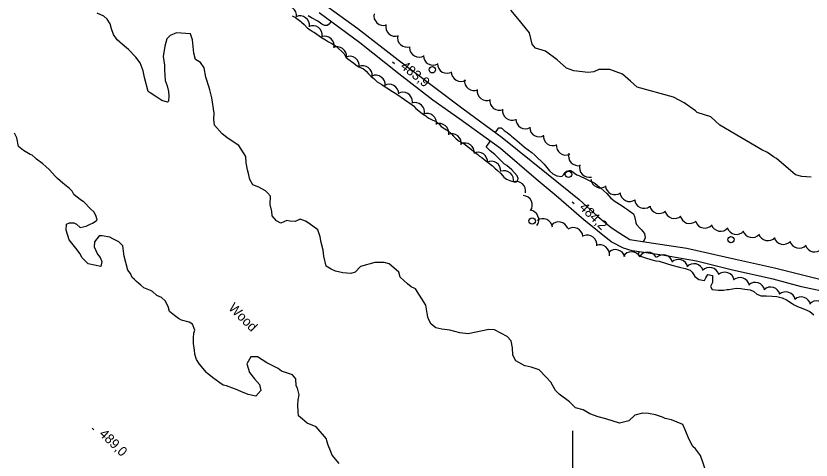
# Model space of a CAD drawing. Extents: x 642515 to 647219, y 6080136 to 6084356.
# Drawn here: x 643026.5 to 643274.3, y 6082203 to 6082341.5 of the extents above; entities that cross this region are included whole.
import ezdxf

# ---------------------------------------------------------------- set-up
doc = ezdxf.new("R2010")
doc.units = 0
for name, color, linetype in [('Level 2', 7, 'Continuous'), ('Level 21', 7, 'Continuous'), ('Level 3', 7, 'Continuous'), ('Level 36', 7, 'Continuous'), ('Level 44', 7, 'Continuous'), ('Level 61', 7, 'Continuous')]:
    doc.layers.add(name, color=color, linetype=linetype)

msp = doc.modelspace()

# ---------------------------------------------------------------- linework, layer by layer
at = {"layer": 'Level 2'}
for points in [[(643056.93, 6082335.69), (643056.28, 6082337.49), (643055.96, 6082339), (643055, 6082340.47), (643053.9, 6082341.46), (643051.84, 6082342.39)], [(643274.3, 6082291.27), (643271.37, 6082291.44), (643269.39, 6082291.98), (643263.5, 6082297.07), (643262.58, 6082297.59), (643260.71, 6082298.95), (643258.96, 6082299.74), (643245.9, 6082307.44), (643243.02, 6082310.02), (643238.75, 6082311.41), (643238.24, 6082311.86), (643234.72, 6082314.41), (643231.4, 6082316.17), (643220.08, 6082319.28), (643218.05, 6082321.11), (643215.51, 6082323.38), (643211.56, 6082324.79), (643208.16, 6082324.78), (643206.57, 6082324.06), (643204.8, 6082323.81), (643200.4, 6082324.39), (643198.1, 6082325.23), (643195.22, 6082327.82), (643191.53, 6082330.52), (643188.4, 6082331.48), (643187.37, 6082332.71), (643186.56, 6082336.2), (643182.94, 6082340.67), (643180.71, 6082343.29)], [(643112.61, 6082341.56), (643113.61, 6082340.97), (643114.53, 6082340.38), (643115.28, 6082339.77), (643115.54, 6082339.54), (643116.38, 6082338.79), (643117.41, 6082337.72), (643118.2, 6082337.16), (643119.2, 6082336.56), (643119.58, 6082336.3), (643121, 6082335.25), (643121.8, 6082334.77), (643122.96, 6082334.03), (643123.96, 6082333.44), (643124.96, 6082332.85), (643126.42, 6082331.92), (643128.8, 6082329.64), (643129.37, 6082328.67), (643129.96, 6082328.14), (643130.68, 6082327.57), (643130.93, 6082327.42), (643131.69, 6082326.82), (643132.57, 6082326.1), (643133.4, 6082325.59), (643134.81, 6082325.02), (643135.69, 6082324.3), (643136.26, 6082323.49), (643137.19, 6082322.57), (643138.03, 6082321.97), (643138.41, 6082321.63), (643139.13, 6082320.99), (643140.54, 6082320.1), (643141.59, 6082319.39), (643142.63, 6082318.76), (643143.09, 6082318.43), (643145.22, 6082317.05), (643150.03, 6082313.81), (643150.45, 6082313.43), (643151.18, 6082312.63), (643152.1, 6082311.87), (643153.23, 6082311.01), (643154.24, 6082310.34), (643154.61, 6082310.08), (643155.24, 6082309.59)], [(643124.68, 6082339.76), (643124.21, 6082339.02), (643123.47, 6082338.54), (643122.66, 6082338.5), (643121.88, 6082338.9), (643120.61, 6082339.88), (643118.67, 6082340.86), (643117.62, 6082341.49)], [(643102.24, 6082288.08), (643100.34, 6082288.87), (643099.38, 6082290.5), (643099.04, 6082292.32), (643098.74, 6082293.5), (643098.31, 6082295.72), (643098.22, 6082297.63), (643096.03, 6082301.12), (643094.28, 6082302.23), (643092.27, 6082303.57), (643090.76, 6082304.77), (643088.45, 6082307.45), (643088.2, 6082309.2), (643088.34, 6082311.2), (643087.62, 6082315.96), (643086.94, 6082318.41), (643086.74, 6082319.2), (643085.69, 6082322.42), (643085.23, 6082325.28), (643084.01, 6082326.98), (643082.51, 6082327.86), (643082.01, 6082329.83), (643081.56, 6082334.05), (643080.91, 6082335.86), (643076.61, 6082336.2), (643074.63, 6082335.38), (643073.55, 6082334.37), (643072.94, 6082332.02), (643072.46, 6082328.79), (643072.83, 6082326.17), (643072.82, 6082324.65), (643073.07, 6082321.38), (643073.64, 6082319.65), (643074.05, 6082317.92), (643074.19, 6082316.56), (643074.11, 6082314.96), (643073.81, 6082314.63), (643072, 6082315.17), (643070.42, 6082316.13), (643068.42, 6082317.47), (643067.75, 6082317.92), (643066.56, 6082322.34), (643066.22, 6082324.32), (643065.29, 6082326.83), (643063.9, 6082328.68), (643061.61, 6082331.04), (643059.75, 6082332.55), (643058.06, 6082334.07), (643056.93, 6082335.69)], [(643155.24, 6082309.59), (643156.2, 6082309.12), (643157.52, 6082308.55), (643158.4, 6082307.75), (643159.08, 6082307.06), (643160.21, 6082306.28), (643161.17, 6082305.65), (643162.23, 6082304.7), (643162.87, 6082303.97), (643163.72, 6082303.21), (643164.69, 6082302.42), (643166.09, 6082301.69), (643170.46, 6082298.31), (643171.01, 6082297.82), (643171.72, 6082297.33), (643172.48, 6082296.73), (643173.23, 6082296.13), (643175.04, 6082294.74), (643175.8, 6082294.06), (643176.6, 6082293.34), (643177.66, 6082292.39), (643178.6, 6082291.24), (643179.36, 6082290.56), (643180.93, 6082290), (643182.2, 6082289.62), (643182.83, 6082289.97), (643183.03, 6082290.86), (643182.7, 6082291.69), (643181.04, 6082293.48), (643179.48, 6082294.89), (643178.81, 6082295.33), (643177.96, 6082296.09), (643175.72, 6082298.26), (643174.25, 6082299.42), (643173.06, 6082300.64), (643173.82, 6082301.64), (643174.32, 6082302.45)], [(643046.42, 6082267.46), (643045.63, 6082268.62), (643043.18, 6082271.7), (643042.19, 6082274.71), (643042.31, 6082276.57), (643043.26, 6082276.95), (643044.63, 6082276.95), (643045.38, 6082276.59), (643046.57, 6082275.53), (643048.48, 6082275.97), (643049.5, 6082276.43), (643050.36, 6082276.89), (643051.6, 6082277.61), (643051.91, 6082277.95), (643051.42, 6082279.29), (643050.78, 6082280.46), (643049.84, 6082281.29), (643047.69, 6082283.51), (643047.69, 6082283.51), (643047.52, 6082283.66), (643047.03, 6082283.95), (643045.19, 6082285.3), (643044.6, 6082285.82), (643044.06, 6082286.91), (643043.21, 6082287.67), (643041.2, 6082289.32), (643039.51, 6082290.83), (643038.83, 6082291.44), (643036.87, 6082293.65), (643035.86, 6082294.56), (643034.93, 6082295.39), (643033.01, 6082296.81), (643032.5, 6082297.26), (643031.57, 6082298.09), (643031, 6082298.3), (643030, 6082298.89), (643028.92, 6082299.56), (643027.32, 6082300.83), (643026.79, 6082303.44), (643026.15, 6082304.92)], [(643176.01, 6082305.13), (643176.89, 6082306.52), (643176.97, 6082306.6), (643177.7, 6082306.56), (643177.82, 6082306.53), (643177.99, 6082306.38), (643178.7, 6082305.81), (643179.55, 6082305.13), (643180.6, 6082304.27), (643180.93, 6082304.04), (643181.94, 6082303.21), (643182.74, 6082302.57), (643184.85, 6082300.68), (643185.02, 6082300.53), (643186.11, 6082299.78), (643187.28, 6082298.88), (643188.21, 6082298.13), (643191.13, 6082295.27), (643192.77, 6082293.2), (643193.78, 6082292.29), (643195.03, 6082291.63), (643196.66, 6082291.39), (643197.27, 6082292.06), (643197.65, 6082292.64), (643198.11, 6082293.14), (643198.9, 6082293.35), (643199.47, 6082293.29), (643201.32, 6082291.95), (643201.89, 6082291.74), (643206.93, 6082289.35), (643207.78, 6082288.59), (643208.78, 6082287.84), (643209.71, 6082287.01), (643210.64, 6082286.18), (643211.92, 6082284.72), (643213.27, 6082283.67), (643215.1, 6082282.48), (643216.11, 6082281.73), (643217.11, 6082281.14), (643217.94, 6082280.54), (643218.95, 6082279.8), (643219.23, 6082278.93), (643219.62, 6082277.67), (643219.73, 6082276.95), (643219.91, 6082276.48), (643220.77, 6082275.41), (643221.36, 6082274.88), (643222.39, 6082273.65), (643222.63, 6082272.37), (643222.1, 6082271.13)], [(643185.05, 6082232.46), (643182.32, 6082234), (643181.34, 6082235.79), (643181.24, 6082238.01), (643180.81, 6082240.23), (643179.61, 6082241.6), (643175.64, 6082243.64), (643173.86, 6082243.71), (643167.48, 6082242.43), (643164.8, 6082242.69), (643161.77, 6082243.57), (643159.26, 6082243.85), (643157.38, 6082244.31), (643155.96, 6082245.44), (643155.17, 6082246.75), (643154.88, 6082247.62), (643154.3, 6082251.34), (643150.99, 6082256.44), (643149.67, 6082257.01), (643148.57, 6082258), (643146.29, 6082260.04), (643145.89, 6082261.61), (643142.86, 6082264.18), (643141.31, 6082264.66), (643138.4, 6082264.67), (643133.87, 6082263.4), (643132.26, 6082261.64), (643130.91, 6082261.18), (643128.4, 6082261.45), (643126.11, 6082261.97), (643124.79, 6082262.54), (643123.21, 6082263.5), (643122.5, 6082266.58), (643122.24, 6082268.48), (643121.64, 6082270.85), (643121.31, 6082272.67), (643120.64, 6082274.79), (643117.88, 6082276.81), (643116.72, 6082277.55), (643115.15, 6082278.19), (643113.5, 6082277.39), (643111.88, 6082277.47), (643110.9, 6082277.74), (643109.08, 6082276.93), (643107.75, 6082277.66), (643106.39, 6082279.19), (643106.24, 6082280.54), (643105.81, 6082282.75), (643105.84, 6082285.31), (643104.98, 6082286.39), (643104.31, 6082286.99), (643102.24, 6082288.08)], [(643091.12, 6082226.44), (643090.03, 6082227.1), (643088.93, 6082227.92), (643087.84, 6082228.74), (643086.14, 6082230.1), (643085.88, 6082230.32), (643083.79, 6082232.94), (643082.81, 6082234.42), (643082.3, 6082236.08), (643082.15, 6082237.29), (643081.86, 6082239.37), (643081.91, 6082241.14), (643081.98, 6082242.6), (643082.24, 6082243.59), (643081.57, 6082245.4), (643080.56, 6082245.99), (643078.1, 6082246.65), (643077.19, 6082247.16), (643075.92, 6082248.13), (643074.39, 6082249.34), (643073.97, 6082250.92), (643073.06, 6082252.65), (643071.86, 6082253.7), (643070.45, 6082254.35), (643069.09, 6082255.56), (643068.5, 6082255.93), (643067.43, 6082256.27), (643066.44, 6082256.69), (643065.42, 6082257.6), (643064.82, 6082258.13), (643064.14, 6082258.74), (643063.45, 6082259.34), (643062.77, 6082259.95), (643062.21, 6082261.2), (643061.42, 6082262.21), (643060.27, 6082266.58), (643060.14, 6082267.3), (643059.82, 6082269.86), (643058.62, 6082271.08), (643056.71, 6082272.02), (643055.79, 6082272.53), (643053.42, 6082272.95), (643052.46, 6082272.9), (643051.04, 6082271.12), (643050.97, 6082269.5), (643052, 6082267.22), (643052.79, 6082266.22), (643053.35, 6082264.96), (643053.04, 6082263.41), (643049.04, 6082264.22), (643047.23, 6082266.13), (643046.42, 6082267.46)], [(643220.75, 6082267.97), (643220.42, 6082267.19), (643221.1, 6082266.58), (643222.67, 6082266.1), (643224.32, 6082265.55), (643225.96, 6082265.15), (643226.94, 6082265.04), (643229.25, 6082264.36), (643230.9, 6082263.8), (643233.28, 6082263.2), (643235.09, 6082262.81), (643236.58, 6082262.25), (643237.26, 6082261.64), (643238.07, 6082260.31), (643239.34, 6082259.33), (643241.06, 6082259.02), (643241.5, 6082259.85), (643242.09, 6082260.85)], [(643242.09, 6082260.85), (643243.56, 6082260.6), (643243.53, 6082258.35), (643242.94, 6082257.19), (643243.48, 6082256.25), (643245.44, 6082256.03), (643246.98, 6082256.03), (643248.1, 6082256.25), (643248.67, 6082256.2), (643250.91, 6082256.64), (643252.37, 6082256.56), (643253.68, 6082256.31), (643255.32, 6082256.07), (643256.4, 6082255.56), (643257.41, 6082254.81), (643258.74, 6082254.24), (643260.28, 6082254.24), (643262.15, 6082254.1), (643263.61, 6082254.01), (643265.26, 6082253.61), (643266.67, 6082252.97), (643268.43, 6082251.85), (643269.02, 6082251.48), (643270.03, 6082250.89), (643270.85, 6082250.61), (643272.18, 6082250.04), (643273.84, 6082249.32), (643275.11, 6082248.34)], [(643127.3, 6082201.95), (643125.04, 6082204.56), (643124.55, 6082205.9), (643123.88, 6082207.72), (643123.39, 6082209.06), (643123.35, 6082209.7), (643120.06, 6082213.38), (643117.33, 6082214.59), (643115.8, 6082215.79), (643114.61, 6082216.85), (643114.53, 6082218.14), (643114.4, 6082220.23), (643114.47, 6082221.69), (643114.77, 6082223.4), (643114.32, 6082225.47), (643113.87, 6082226.17), (643113.73, 6082228.42), (643112.69, 6082229.65), (643110.8, 6082230.26), (643109.24, 6082230.74), (643108.21, 6082231.64), (643104.72, 6082233.37), (643101.79, 6082235.22), (643099.69, 6082235.26), (643098.46, 6082233), (643099.27, 6082230.31), (643100.92, 6082228.39), (643102.4, 6082226.62), (643102.84, 6082224.71), (643101.33, 6082223.01), (643098.88, 6082223.51), (643096.65, 6082224.42), (643094.99, 6082225.13), (643092.11, 6082226.17), (643091.12, 6082226.44)], [(643241.61, 6082199.34), (643239.85, 6082204.53), (643238.28, 6082206.54), (643237.43, 6082207.29), (643236.17, 6082209.63), (643235.03, 6082212.46), (643234.37, 6082214.11), (643230.81, 6082215.61), (643228.77, 6082216.06), (643228.02, 6082216.42), (643225.79, 6082217.19), (643223.67, 6082217.56), (643221.8, 6082217.7), (643219.34, 6082217.01), (643217.5, 6082215.31), (643214.63, 6082214.52), (643210.35, 6082215.9), (643207.97, 6082216.49), (643205.33, 6082217.48), (643203.23, 6082218.73), (643200.85, 6082219.33), (643198.97, 6082221.16), (643195.84, 6082223.64), (643194.64, 6082224.7), (643193.19, 6082227.35), (643191.9, 6082228.81), (643189.58, 6082231.17), (643187.1, 6082232.01), (643185.22, 6082232.47), (643185.05, 6082232.46)]]:
    msp.add_lwpolyline(points, dxfattribs=at)
at = {"layer": 'Level 21'}
for points in [[(643120, 6082347.12), (643133.04, 6082337.54)], [(643211.95, 6082271.04), (643203.43, 6082277.89), (643194.87, 6082285.39), (643188.66, 6082290.63), (643177.51, 6082300.14), (643164.84, 6082309.33), (643156.48, 6082315.19), (643145.84, 6082323.4), (643133.69, 6082333.12), (643121.04, 6082342.44)], [(643133.04, 6082337.54), (643145.59, 6082327.84), (643157.03, 6082319.15), (643165.87, 6082312.54), (643178.05, 6082303.64), (643191.84, 6082292.46), (643202.07, 6082284.24), (643207.87, 6082278.98), (643212.03, 6082275.57), (643214.68, 6082273.73), (643217.83, 6082271.83), (643223.07, 6082270.98), (643235.61, 6082269.11), (643250.72, 6082265.71), (643262.87, 6082262.97), (643279.45, 6082258.79)], [(643282.5, 6082254.69), (643271.3, 6082257.03), (643262.51, 6082259.46), (643249.83, 6082262.21), (643238.57, 6082265.08), (643227.89, 6082266.88), (643218.5, 6082268.31), (643215.79, 6082269.06), (643211.95, 6082271.04)]]:
    msp.add_lwpolyline(points, dxfattribs=at)
at = {"layer": 'Level 3'}
for p, q in [((643143.92, 6082327.18), (643144.54, 6082326.68)), ((643199.86, 6082283.57), (643200.43, 6082283.01)), ((643050.27, 6082213.01), (643050.84, 6082212.45))]:
    msp.add_line(p, q, dxfattribs=at)
at = {"layer": 'Level 36'}
for centre in [(643156.29, 6082324.71), (643198.69, 6082292.11), (643187.39, 6082277.58), (643249.32, 6082271.74)]:
    msp.add_circle(centre, 1, dxfattribs=at)
at = {"layer": 'Level 44'}
for centre, start, end in [((643111.02, 6082341.48), 354.249, 114.227), ((643141.06, 6082341.52), 167.4426, 287.4206), ((643115.01, 6082338.49), 352.9697, 112.9477), ((643119, 6082335.47), 352.9697, 112.9477), ((643144.74, 6082338.13), 167.4426, 287.4206), ((643122.71, 6082332.16), 348.123, 108.101), ((643148.43, 6082334.75), 167.4426, 287.4206), ((643126.53, 6082328.89), 353.4786, 113.4565), ((643152.21, 6082331.62), 179.8755, 299.8534), ((643130.54, 6082325.92), 353.4786, 113.4565), ((643156.54, 6082329.11), 179.8755, 299.8534), ((643134.57, 6082322.95), 354.0805, 114.0584), ((643160.86, 6082326.6), 179.8755, 299.8534), ((643138.62, 6082320.01), 354.0805, 114.0584), ((643165.19, 6082324.09), 179.8755, 299.8534), ((643142.8, 6082317.23), 359.3546, 119.3325), ((643169.29, 6082321.18), 172.1156, 292.0935), ((643147.1, 6082314.68), 359.3546, 119.3325), ((643173.24, 6082318.11), 172.1156, 292.0935), ((643177.18, 6082315.04), 172.1156, 292.0935), ((643150.85, 6082311.48), 347.7657, 107.7436), ((643181.13, 6082311.97), 172.1156, 292.0935), ((643154.58, 6082308.13), 350.5489, 110.5268), ((643158.44, 6082304.96), 350.5489, 110.5268), ((643185.31, 6082309.32), 179.5457, 299.5236), ((643189.62, 6082306.78), 179.5457, 299.5236), ((643162.3, 6082301.78), 350.5489, 110.5268), ((643193.84, 6082304.05), 174.1312, 294.1091), ((643166.39, 6082298.86), 354.6963, 114.6743), ((643197.89, 6082301.12), 174.1312, 294.1091), ((643170.49, 6082295.99), 355.7764, 115.7544), ((643201.68, 6082297.81), 163.5884, 283.5663), ((643174.62, 6082293.18), 355.7764, 115.7544), ((643205.13, 6082294.19), 163.5884, 283.5663), ((643178.6, 6082290.22), 348.6581, 108.6361), ((643208.67, 6082290.89), 184.9458, 304.9237), ((643182.35, 6082286.92), 348.6581, 108.6361), ((643213.2, 6082288.77), 184.9458, 304.9237), ((643184.43, 6082282.51), 325.3675, 85.3455), ((643217.73, 6082286.65), 184.9458, 304.9237), ((643222.26, 6082284.53), 184.9458, 304.9237), ((643186.44, 6082277.94), 323.0875, 83.0654), ((643226.94, 6082282.91), 191.8416, 311.8195), ((643231.69, 6082281.35), 191.8416, 311.8195), ((643190.69, 6082275.29), 6.0209, 125.9988), ((643236.44, 6082279.79), 191.8416, 311.8195), ((643195.65, 6082274.28), 19.8411, 139.8191), ((643200.2, 6082272.54), 3.9116, 123.8895), ((643241.19, 6082278.34), 198.7844, 318.7623), ((643246.09, 6082277.37), 198.7844, 318.7623), ((643251, 6082276.4), 198.7844, 318.7623), ((643204.53, 6082270.19), 352.3005, 112.2784), ((643255.9, 6082275.42), 198.7844, 318.7623), ((643260.8, 6082274.45), 198.7844, 318.7623), ((643208.49, 6082267.13), 352.3005, 112.2784), ((643265.68, 6082273.29), 196.3062, 316.2841), ((643270.54, 6082272.1), 196.3062, 316.2841), ((643213.36, 6082265.64), 13.9505, 133.9284), ((643218.36, 6082264.99), 28.7051, 148.683), ((643223.36, 6082264.88), 28.7051, 148.683), ((643275.39, 6082270.92), 196.3062, 316.2841), ((643228.16, 6082264.01), 13.5151, 133.4931), ((643232.95, 6082262.59), 13.5151, 133.4931), ((643237.79, 6082261.26), 16.5283, 136.5063), ((643242.65, 6082260.09), 16.5283, 136.5063), ((643247.38, 6082258.59), 10.818, 130.7959), ((643252.1, 6082256.94), 10.818, 130.7959), ((643256.88, 6082255.44), 12.9892, 132.9672), ((643261.66, 6082253.97), 12.9892, 132.9672), ((643266.42, 6082252.48), 11.634, 131.612), ((643271.17, 6082250.9), 11.634, 131.612), ((643276.04, 6082249.67), 17.0611, 137.0391)]:
    msp.add_arc(centre, 3, start, end, dxfattribs=at)
at = {"layer": 'Level 61'}
msp.add_line((643200, 6082212.16), (643200, 6082188.16), dxfattribs=at)

# ---------------------------------------------------------------- texts
at = {"layer": 'Level 3'}
for s, rotation, p in [('483,9', 321.1905, (643146.14, 6082325.35)), ('484,2', 315.59, (643201.89, 6082281.53)), ('489,0', 315.59, (643052.3, 6082210.96))]:
    msp.add_text(s, height=3, rotation=rotation, dxfattribs=at).set_placement(p)
at = {"layer": 'Level 44'}
msp.add_text('Wood', height=3, rotation=315.1749, dxfattribs=at).set_placement((643092.55, 6082250.23))

doc.saveas('drawing.dxf')
